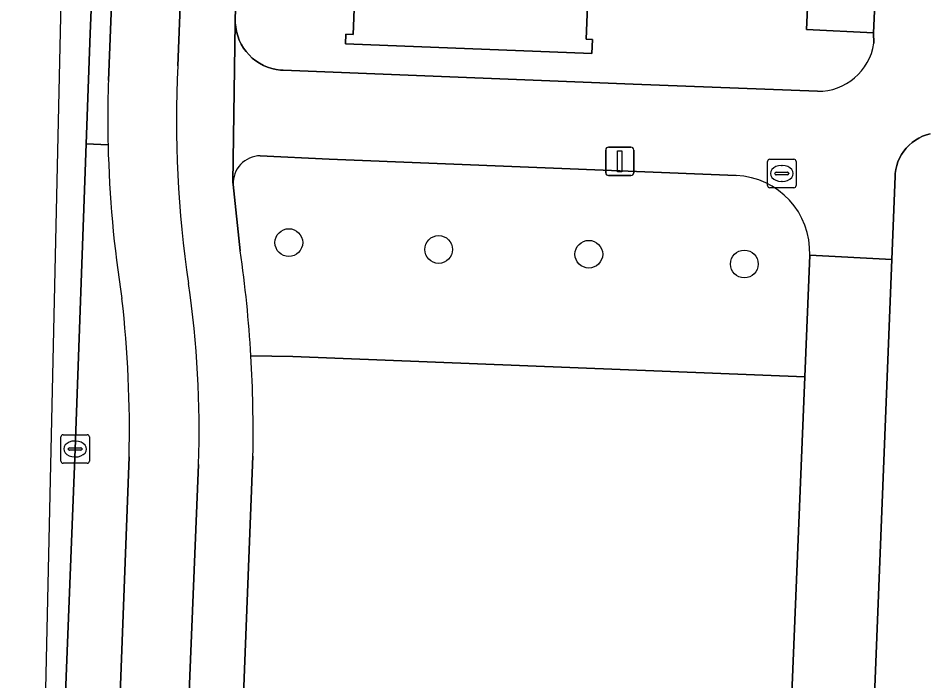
# Model space of a CAD drawing. Extents: x 161354 to 162026, y 386504 to 387460.
# Drawn here: x 161422.36 to 161454.47, y 387367.47 to 387390.83 of the extents above; entities that cross this region are included whole.
import ezdxf

# ---------------------------------------------------------------- set-up
doc = ezdxf.new("R2010")
doc.units = 0
for name, color, linetype in [('IMGEO_Berm_open', 7, 'Continuous'), ('IMGEO_Boom', 7, 'Continuous'), ('IMGEO_Erf', 7, 'Continuous'), ('IMGEO_Fietspad_open', 7, 'Continuous'), ('IMGEO_Groenvoorziening', 7, 'Continuous'), ('IMGEO_Kolk', 7, 'Continuous'), ('IMGEO_Lichtmast', 7, 'Continuous'), ('IMGEO_Muur', 7, 'Continuous'), ('IMGEO_Pand', 7, 'Continuous'), ('IMGEO_Rijbaan_lokaal_gesloten', 7, 'Continuous'), ('IMGEO_Rioolput', 7, 'Continuous'), ('IMGEO_Voetpad_open', 7, 'Continuous')]:
    doc.layers.add(name, color=color, linetype=linetype)

msp = doc.modelspace()

# ---------------------------------------------------------------- linework, layer by layer
at = {"layer": 'IMGEO_Berm_open'}
for points in [[(161426.148, 387421.679), (161425.814, 387413.551), (161425.143, 387396.158), (161424.904, 387390.287), (161424.762, 387386.396), (161425.531, 387386.368)], [(161425.543, 387388.635), (161426.837, 387421.355)], [(161425.531, 387386.368), (161424.762, 387386.396), (161424.371, 387375.643), (161423.64, 387357.225), (161423.111, 387343.514), (161423.756, 387343.477)], [(161425.639, 387358.652), (161426.274, 387375.365)]]:
    msp.add_lwpolyline(points, dxfattribs=at)
for centre, radius, start, end in [((161465.687, 387387.289), 40.167, 178.0796, 181.3138), ((161466.015, 387387.286), 40.494, 181.2991, 189.0078), ((161385.658, 387376.313), 40.627, 358.6632, 6.5484)]:
    msp.add_arc(centre, radius, start, end, dxfattribs=at)
at = {"layer": 'IMGEO_Boom'}
for centre in [(161431.905, 387382.92), (161437.188, 387382.677), (161442.483, 387382.51), (161447.968, 387382.164)]:
    msp.add_circle(centre, 0.489, dxfattribs=at)
at = {"layer": 'IMGEO_Erf'}
for points in [[(161431.118, 387417.878), (161430.016, 387390.825), (161430.017, 387390.667), (161430.031, 387390.511), (161430.06, 387390.356), (161430.102, 387390.204), (161430.158, 387390.057), (161430.227, 387389.915), (161430.308, 387389.78), (161430.4, 387389.653), (161430.504, 387389.534), (161430.618, 387389.425), (161430.741, 387389.327), (161430.873, 387389.241), (161431.012, 387389.166), (161431.156, 387389.104), (161431.306, 387389.055), (161431.46, 387389.02), (161431.616, 387388.999), (161431.706, 387388.993), (161444.046, 387388.51), (161450.547, 387388.253)], [(161452.532, 387389.945), (161452.519, 387390.318), (161450.154, 387390.428), (161450.381, 387395.327), (161452.746, 387395.217), (161452.687, 387393.933), (161454.063, 387393.893), (161454.196, 387396.923), (161454.329, 387399.955), (161454.461, 387402.951), (161452.156, 387403.052), (161452.558, 387412.183)], [(161442.587, 387395.086), (161442.386, 387390.09), (161442.608, 387390.081), (161442.588, 387389.583), (161433.904, 387389.932), (161433.918, 387390.27), (161434.169, 387390.26), (161434.408, 387396.202)], [(161454.523, 387386.754), (161454.385, 387386.717), (161454.252, 387386.667), (161454.123, 387386.606), (161454.001, 387386.533), (161453.885, 387386.45), (161453.777, 387386.356), (161453.678, 387386.254), (161453.589, 387386.143), (161453.509, 387386.025), (161453.441, 387385.899), (161453.384, 387385.769), (161453.339, 387385.633), (161453.306, 387385.495), (161453.286, 387385.354), (161453.28, 387385.261), (161453.163, 387382.324), (161451.556, 387341.802)]]:
    msp.add_lwpolyline(points, dxfattribs=at)
msp.add_arc((161450.566, 387390.241), 1.988, 269.4391, 351.449, dxfattribs=at)
at = {"layer": 'IMGEO_Fietspad_open'}
for points in [[(161427.986, 387389.15), (161429.262, 387421.666)], [(161426.837, 387421.355), (161425.543, 387388.635)], [(161426.274, 387375.365), (161425.639, 387358.652)], [(161428.037, 387358.479), (161428.723, 387375.101)]]:
    msp.add_lwpolyline(points, dxfattribs=at)
for centre, radius, start, end in [((161466.558, 387387.24), 38.619, 177.1651, 188.5805), ((161465.687, 387387.289), 40.167, 178.0796, 181.3138), ((161466.015, 387387.286), 40.494, 181.2991, 189.0078), ((161392.602, 387376.305), 36.141, 358.0902, 8.2286), ((161385.658, 387376.313), 40.627, 358.6632, 6.5484)]:
    msp.add_arc(centre, radius, start, end, dxfattribs=at)
at = {"layer": 'IMGEO_Groenvoorziening'}
for points in [[(161447.678, 387385.285), (161433.329, 387385.862), (161430.897, 387385.979)], [(161429.941, 387384.962), (161430.193, 387382.625)], [(161430.568, 387378.923), (161432.05, 387378.909), (161450.098, 387378.182), (161450.273, 387382.471)], [(161450.098, 387378.182), (161432.05, 387378.909), (161430.568, 387378.923)], [(161448.789, 387346.119), (161450.098, 387378.182)], [(161430.639, 387375.391), (161429.98, 387358.546)]]:
    msp.add_lwpolyline(points, dxfattribs=at)
for centre, radius, start, end in [((161430.919, 387385.001), 0.979, 91.2827, 182.259), ((161447.567, 387382.579), 2.708, 357.708, 87.6549), ((161385.915, 387376.27), 44.732, 3.4004, 8.1679), ((161385.429, 387376.249), 45.218, 358.9129, 3.3903)]:
    msp.add_arc(centre, radius, start, end, dxfattribs=at)
at = {"layer": 'IMGEO_Kolk'}
for p, q in [((161423.87, 387375.217), (161423.87, 387376.069)), ((161423.945, 387376.143), (161424.797, 387376.143)), ((161424.871, 387376.069), (161424.871, 387375.217)), ((161424.358, 387375.923), (161424.383, 387375.923)), ((161424.129, 387375.637), (161424.129, 387375.649)), ((161424.567, 387375.6), (161424.169, 387375.6)), ((161424.172, 387375.686), (161424.57, 387375.686)), ((161424.613, 387375.649), (161424.613, 387375.637)), ((161424.797, 387375.143), (161423.945, 387375.143)), ((161424.381, 387375.363), (161424.356, 387375.363))]:
    msp.add_line(p, q, dxfattribs=at)
for points in [[(161423.87, 387375.217), (161423.87, 387376.069)], [(161423.945, 387376.143), (161424.797, 387376.143)], [(161424.871, 387376.069), (161424.871, 387375.217)], [(161424.797, 387375.143), (161423.945, 387375.143)]]:
    msp.add_lwpolyline(points, dxfattribs=at)
for centre, radius, start, end in [((161423.947, 387376.067), 0.0765, 91.552, 178.448), ((161423.947, 387376.067), 0.0765, 91.552, 178.448), ((161424.795, 387376.067), 0.0765, 1.552, 88.448), ((161424.795, 387376.067), 0.0765, 1.552, 88.448), ((161424.169, 387375.646), 0.0403, 85.8775, 175.7526), ((161424.166, 387375.636), 0.0366, 178.938, 274.7102), ((161424.57, 387375.643), 0.043, 264.8664, 352.4533), ((161424.574, 387375.648), 0.0386, 1.7309, 96.639), ((161423.947, 387375.219), 0.0765, 181.552, 268.448), ((161423.947, 387375.219), 0.0765, 181.552, 268.448), ((161424.795, 387375.219), 0.0765, 271.552, 358.448), ((161424.795, 387375.219), 0.0765, 271.552, 358.448)]:
    msp.add_arc(centre, radius, start, end, dxfattribs=at)
for centre, major_axis, ratio, start_param, end_param in [((161424.357, 387375.643), (-0.387, 0.002), 0.722429, 4.712389, 7.853982), ((161424.382, 387375.643), (-0.39, 0.002), 0.717154, 1.570796, 4.712389)]:
    msp.add_ellipse(centre, major_axis=major_axis, ratio=ratio, start_param=start_param, end_param=end_param, dxfattribs=at)
at = {"layer": 'IMGEO_Lichtmast'}
for p, q in [((161443.079, 387385.384), (161443.079, 387386.184)), ((161443.079, 387386.184), (161443.079, 387385.384)), ((161443.179, 387386.284), (161443.969, 387386.284)), ((161443.969, 387386.284), (161443.179, 387386.284)), ((161444.069, 387386.184), (161444.069, 387385.384)), ((161444.069, 387385.384), (161444.069, 387386.184)), ((161443.969, 387385.284), (161443.179, 387385.284)), ((161443.179, 387385.284), (161443.969, 387385.284))]:
    msp.add_line(p, q, dxfattribs=at)
msp.add_lwpolyline([(161443.499, 387386.159), (161443.649, 387386.159), (161443.649, 387385.409), (161443.499, 387385.409), (161443.499, 387386.159)], dxfattribs=at)
for centre, start, end in [((161443.179, 387386.184), 90, 180), ((161443.179, 387386.184), 90, 180), ((161443.969, 387386.184), 0, 90), ((161443.969, 387386.184), 360, 90), ((161443.179, 387385.384), 180, 270), ((161443.179, 387385.384), 180, 270), ((161443.969, 387385.384), 270, 0), ((161443.969, 387385.384), 270, 0)]:
    msp.add_arc(centre, 0.1, start, end, dxfattribs=at)
at = {"layer": 'IMGEO_Muur'}
for points in [[(161452.532, 387389.945), (161452.519, 387390.318)], [(161444.046, 387388.51), (161450.547, 387388.253)]]:
    msp.add_lwpolyline(points, dxfattribs=at)
msp.add_arc((161450.566, 387390.241), 1.988, 269.4391, 351.449, dxfattribs=at)
at = {"layer": 'IMGEO_Pand'}
for points in [[(161442.587, 387395.086), (161442.61, 387395.647), (161442.619, 387395.871), (161434.408, 387396.202), (161434.169, 387390.26), (161433.918, 387390.27), (161433.904, 387389.932), (161442.588, 387389.583), (161442.608, 387390.081), (161442.386, 387390.09)], [(161452.687, 387393.933), (161452.746, 387395.217), (161450.381, 387395.327), (161450.154, 387390.428), (161452.519, 387390.318)]]:
    msp.add_lwpolyline(points, close=True, dxfattribs=at)
at = {"layer": 'IMGEO_Rijbaan_lokaal_gesloten'}
msp.add_lwpolyline([(161428.174, 387449.614), (161424.054, 387399.845), (161422.363, 387323.994), (161422.864, 387337.123), (161423.111, 387343.514), (161423.64, 387357.225), (161424.371, 387375.643), (161424.762, 387386.396), (161424.904, 387390.287), (161425.143, 387396.158), (161425.814, 387413.551), (161426.148, 387421.679)], dxfattribs=at)
at = {"layer": 'IMGEO_Rioolput'}
for p, q in [((161448.788, 387384.93), (161448.788, 387385.782)), ((161448.863, 387385.856), (161449.715, 387385.856)), ((161449.789, 387385.782), (161449.789, 387384.93)), ((161449.047, 387385.35), (161449.047, 387385.362)), ((161449.09, 387385.399), (161449.488, 387385.399)), ((161449.276, 387385.636), (161449.301, 387385.636)), ((161449.531, 387385.362), (161449.531, 387385.35)), ((161449.485, 387385.313), (161449.087, 387385.313)), ((161449.299, 387385.076), (161449.274, 387385.076)), ((161449.715, 387384.856), (161448.863, 387384.856))]:
    msp.add_line(p, q, dxfattribs=at)
for points in [[(161448.788, 387384.93), (161448.788, 387385.782)], [(161448.863, 387385.856), (161449.715, 387385.856)], [(161449.789, 387385.782), (161449.789, 387384.93)], [(161449.715, 387384.856), (161448.863, 387384.856)]]:
    msp.add_lwpolyline(points, dxfattribs=at)
for centre, radius, start, end in [((161448.865, 387385.78), 0.0765, 91.552, 178.448), ((161448.865, 387385.78), 0.0765, 91.552, 178.448), ((161449.713, 387385.78), 0.0765, 1.552, 88.448), ((161449.713, 387385.78), 0.0765, 1.552, 88.448), ((161449.087, 387385.359), 0.0403, 85.8775, 175.7526), ((161449.084, 387385.349), 0.0366, 178.938, 274.7102), ((161449.488, 387385.356), 0.043, 264.8664, 352.4533), ((161449.492, 387385.361), 0.0386, 1.7309, 96.639), ((161448.865, 387384.932), 0.0765, 181.552, 268.448), ((161448.865, 387384.932), 0.0765, 181.552, 268.448), ((161449.713, 387384.932), 0.0765, 271.552, 358.448), ((161449.713, 387384.932), 0.0765, 271.552, 358.448)]:
    msp.add_arc(centre, radius, start, end, dxfattribs=at)
for centre, major_axis, ratio, start_param, end_param in [((161449.275, 387385.356), (-0.387, 0.002), 0.722429, 4.712389, 7.853982), ((161449.3, 387385.356), (-0.39, 0.002), 0.717154, 1.570796, 4.712389)]:
    msp.add_ellipse(centre, major_axis=major_axis, ratio=ratio, start_param=start_param, end_param=end_param, dxfattribs=at)
at = {"layer": 'IMGEO_Voetpad_open'}
for points in [[(161430.193, 387382.625), (161429.941, 387384.962), (161429.933, 387385.039), (161430.017, 387390.667), (161430.016, 387390.825), (161431.118, 387417.878), (161431.197, 387421.295), (161431.294, 387422.429), (161431.421, 387423.443)], [(161429.262, 387421.666), (161427.986, 387389.15)], [(161532.354, 387390.78), (161526.168, 387390.907), (161517.08, 387391.324), (161514.584, 387391.434), (161511.831, 387391.556), (161504.241, 387391.849), (161501.636, 387391.969), (161500, 387392.045), (161498.979, 387392.092), (161491.437, 387392.321), (161488.686, 387392.441), (161486.107, 387392.554), (161478.373, 387392.884), (161475.632, 387392.975), (161474.157, 387392.949), (161467.857, 387393.239), (161460.39, 387393.614), (161454.063, 387393.893), (161452.687, 387393.933), (161452.519, 387390.318), (161452.532, 387389.945)], [(161450.547, 387388.253), (161444.046, 387388.51), (161431.706, 387388.993), (161431.616, 387388.999), (161431.46, 387389.02), (161431.306, 387389.055), (161431.156, 387389.104), (161431.012, 387389.166), (161430.873, 387389.241), (161430.741, 387389.327), (161430.618, 387389.425), (161430.504, 387389.534), (161430.4, 387389.653), (161430.308, 387389.78), (161430.227, 387389.915), (161430.158, 387390.057), (161430.102, 387390.204), (161430.06, 387390.356), (161430.031, 387390.511), (161430.017, 387390.667), (161429.933, 387385.039), (161429.941, 387384.962)], [(161450.273, 387382.471), (161453.163, 387382.324), (161453.28, 387385.261), (161453.286, 387385.354), (161453.306, 387385.495), (161453.339, 387385.633), (161453.384, 387385.769), (161453.441, 387385.899), (161453.509, 387386.025), (161453.589, 387386.143), (161453.678, 387386.254), (161453.777, 387386.356), (161453.885, 387386.45), (161454.001, 387386.533), (161454.123, 387386.606), (161454.252, 387386.667), (161454.385, 387386.717), (161454.523, 387386.754)], [(161430.897, 387385.979), (161433.329, 387385.862), (161447.678, 387385.285)], [(161453.163, 387382.324), (161450.273, 387382.471), (161450.098, 387378.182), (161448.789, 387346.119)], [(161428.308, 387346.454), (161427.892, 387340.981), (161427.914, 387341.144), (161427.951, 387341.305), (161428.002, 387341.462), (161428.066, 387341.614), (161428.144, 387341.76), (161428.235, 387341.898), (161428.338, 387342.027), (161428.452, 387342.147), (161428.576, 387342.256), (161428.709, 387342.353), (161428.85, 387342.439), (161428.999, 387342.511), (161429.153, 387342.57), (161429.312, 387342.614), (161429.474, 387342.644), (161429.639, 387342.66), (161429.804, 387342.661), (161432.264, 387342.488), (161440.5, 387342.093), (161451.556, 387341.802), (161453.163, 387382.324)], [(161428.723, 387375.101), (161428.037, 387358.479)], [(161429.98, 387358.546), (161430.639, 387375.391)]]:
    msp.add_lwpolyline(points, dxfattribs=at)
for centre, radius, start, end in [((161450.566, 387390.241), 1.988, 269.4391, 351.449), ((161466.558, 387387.24), 38.619, 177.1651, 188.5805), ((161430.919, 387385.001), 0.979, 91.2827, 182.259), ((161447.567, 387382.579), 2.708, 357.708, 87.6549), ((161385.915, 387376.27), 44.732, 3.4004, 8.1679), ((161392.602, 387376.305), 36.141, 358.0902, 8.2286), ((161385.429, 387376.249), 45.218, 358.9129, 3.3903)]:
    msp.add_arc(centre, radius, start, end, dxfattribs=at)

doc.saveas('drawing.dxf')
